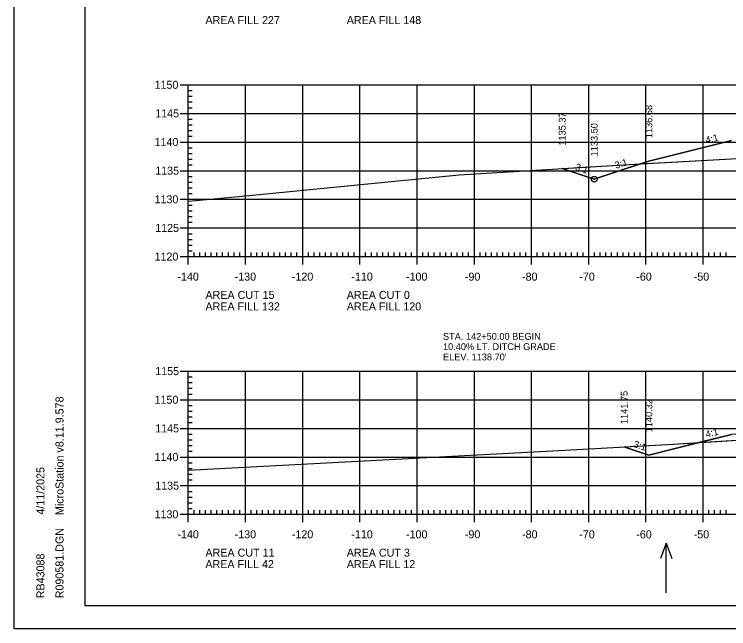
# Model space of a CAD drawing. Extents: x 1322838 to 1324533, y 339903 to 351025.
# Drawn here: x 1323533.3 to 1323658.2, y 342889.9 to 342997.1 of the extents above; entities that cross this region are included whole.
import ezdxf

# ---------------------------------------------------------------- set-up
doc = ezdxf.new("R2010")
doc.units = 0
for name, color, linetype in [('R_Axis', 7, 'Continuous'), ('R_Axis Annot', 7, 'Continuous'), ('R_Border', 7, 'Continuous'), ('R_Drive', 7, 'Continuous'), ('R_Exist Surface', 7, 'Continuous'), ('R_Fin Surface', 7, 'Continuous'), ('R_Fin Surface Annot', 7, 'Continuous'), ('R_Grid', 7, 'Continuous'), ('R_No Plot', 7, 'Continuous'), ('R_Water Annot', 7, 'Continuous')]:
    doc.layers.add(name, color=color, linetype=linetype)

msp = doc.modelspace()

# ---------------------------------------------------------------- linework, layer by layer
at = {"layer": 'R_Axis'}
for p, q in [((1323562.32, 342984.83), (1323565.12, 342984.83)), ((1323563.72, 342954.83), (1323563.72, 342984.83)), ((1323563.72, 342983.83), (1323564.42, 342983.83)), ((1323563.72, 342982.83), (1323564.42, 342982.83)), ((1323563.72, 342981.83), (1323564.42, 342981.83)), ((1323563.72, 342980.83), (1323564.42, 342980.83)), ((1323562.32, 342979.83), (1323565.12, 342979.83)), ((1323563.72, 342978.83), (1323564.42, 342978.83)), ((1323563.72, 342977.83), (1323564.42, 342977.83)), ((1323563.72, 342976.83), (1323564.42, 342976.83)), ((1323563.72, 342975.83), (1323564.42, 342975.83)), ((1323562.32, 342974.83), (1323565.12, 342974.83)), ((1323563.72, 342973.83), (1323564.42, 342973.83)), ((1323563.72, 342972.83), (1323564.42, 342972.83)), ((1323563.72, 342971.83), (1323564.42, 342971.83)), ((1323563.72, 342970.83), (1323564.42, 342970.83)), ((1323562.32, 342969.83), (1323565.12, 342969.83)), ((1323563.72, 342968.83), (1323564.42, 342968.83)), ((1323563.72, 342967.83), (1323564.42, 342967.83)), ((1323563.72, 342966.83), (1323564.42, 342966.83)), ((1323563.72, 342965.83), (1323564.42, 342965.83)), ((1323562.32, 342964.83), (1323565.12, 342964.83)), ((1323563.72, 342963.83), (1323564.42, 342963.83)), ((1323563.72, 342962.83), (1323564.42, 342962.83)), ((1323563.72, 342961.83), (1323564.42, 342961.83)), ((1323563.72, 342960.83), (1323564.42, 342960.83)), ((1323562.32, 342959.83), (1323565.12, 342959.83)), ((1323563.72, 342958.83), (1323564.42, 342958.83)), ((1323563.72, 342957.83), (1323564.42, 342957.83)), ((1323563.72, 342956.83), (1323564.42, 342956.83)), ((1323563.72, 342953.43), (1323563.72, 342956.23)), ((1323563.72, 342955.83), (1323564.42, 342955.83)), ((1323564.72, 342954.83), (1323564.72, 342955.53)), ((1323565.72, 342954.83), (1323565.72, 342955.53)), ((1323566.72, 342954.83), (1323566.72, 342955.53)), ((1323567.72, 342954.83), (1323567.72, 342955.53)), ((1323568.72, 342954.83), (1323568.72, 342955.53)), ((1323569.72, 342954.83), (1323569.72, 342955.53)), ((1323570.72, 342954.83), (1323570.72, 342955.53)), ((1323571.72, 342954.83), (1323571.72, 342955.53)), ((1323572.72, 342954.83), (1323572.72, 342955.53)), ((1323573.72, 342953.43), (1323573.72, 342956.23)), ((1323574.72, 342954.83), (1323574.72, 342955.53)), ((1323575.72, 342954.83), (1323575.72, 342955.53)), ((1323576.72, 342954.83), (1323576.72, 342955.53)), ((1323577.72, 342954.83), (1323577.72, 342955.53)), ((1323578.72, 342954.83), (1323578.72, 342955.53)), ((1323579.72, 342954.83), (1323579.72, 342955.53)), ((1323580.72, 342954.83), (1323580.72, 342955.53)), ((1323581.72, 342954.83), (1323581.72, 342955.53)), ((1323582.72, 342954.83), (1323582.72, 342955.53)), ((1323583.72, 342953.43), (1323583.72, 342956.23)), ((1323584.72, 342954.83), (1323584.72, 342955.53)), ((1323585.72, 342954.83), (1323585.72, 342955.53)), ((1323586.72, 342954.83), (1323586.72, 342955.53)), ((1323587.72, 342954.83), (1323587.72, 342955.53)), ((1323588.72, 342954.83), (1323588.72, 342955.53)), ((1323589.72, 342954.83), (1323589.72, 342955.53)), ((1323590.72, 342954.83), (1323590.72, 342955.53)), ((1323591.72, 342954.83), (1323591.72, 342955.53)), ((1323592.72, 342954.83), (1323592.72, 342955.53)), ((1323593.72, 342953.43), (1323593.72, 342956.23)), ((1323594.72, 342954.83), (1323594.72, 342955.53)), ((1323595.72, 342954.83), (1323595.72, 342955.53)), ((1323596.72, 342954.83), (1323596.72, 342955.53)), ((1323597.72, 342954.83), (1323597.72, 342955.53)), ((1323598.72, 342954.83), (1323598.72, 342955.53)), ((1323599.72, 342954.83), (1323599.72, 342955.53)), ((1323600.72, 342954.83), (1323600.72, 342955.53)), ((1323601.72, 342954.83), (1323601.72, 342955.53)), ((1323602.72, 342954.83), (1323602.72, 342955.53)), ((1323603.72, 342953.43), (1323603.72, 342956.23)), ((1323604.72, 342954.83), (1323604.72, 342955.53)), ((1323605.72, 342954.83), (1323605.72, 342955.53)), ((1323606.72, 342954.83), (1323606.72, 342955.53)), ((1323607.72, 342954.83), (1323607.72, 342955.53)), ((1323608.72, 342954.83), (1323608.72, 342955.53)), ((1323609.72, 342954.83), (1323609.72, 342955.53)), ((1323610.72, 342954.83), (1323610.72, 342955.53)), ((1323611.72, 342954.83), (1323611.72, 342955.53)), ((1323612.72, 342954.83), (1323612.72, 342955.53)), ((1323613.72, 342953.43), (1323613.72, 342956.23)), ((1323614.72, 342954.83), (1323614.72, 342955.53)), ((1323615.72, 342954.83), (1323615.72, 342955.53)), ((1323616.72, 342954.83), (1323616.72, 342955.53)), ((1323617.72, 342954.83), (1323617.72, 342955.53)), ((1323618.72, 342954.83), (1323618.72, 342955.53)), ((1323619.72, 342954.83), (1323619.72, 342955.53)), ((1323620.72, 342954.83), (1323620.72, 342955.53)), ((1323621.72, 342954.83), (1323621.72, 342955.53)), ((1323622.72, 342954.83), (1323622.72, 342955.53)), ((1323623.72, 342953.43), (1323623.72, 342956.23)), ((1323624.72, 342954.83), (1323624.72, 342955.53)), ((1323625.72, 342954.83), (1323625.72, 342955.53)), ((1323626.72, 342954.83), (1323626.72, 342955.53)), ((1323627.72, 342954.83), (1323627.72, 342955.53)), ((1323628.72, 342954.83), (1323628.72, 342955.53)), ((1323629.72, 342954.83), (1323629.72, 342955.53)), ((1323630.72, 342954.83), (1323630.72, 342955.53)), ((1323631.72, 342954.83), (1323631.72, 342955.53)), ((1323632.72, 342954.83), (1323632.72, 342955.53)), ((1323633.72, 342953.43), (1323633.72, 342956.23)), ((1323634.72, 342954.83), (1323634.72, 342955.53)), ((1323635.72, 342954.83), (1323635.72, 342955.53)), ((1323636.72, 342954.83), (1323636.72, 342955.53)), ((1323637.72, 342954.83), (1323637.72, 342955.53)), ((1323638.72, 342954.83), (1323638.72, 342955.53)), ((1323639.72, 342954.83), (1323639.72, 342955.53)), ((1323640.72, 342954.83), (1323640.72, 342955.53)), ((1323641.72, 342954.83), (1323641.72, 342955.53)), ((1323642.72, 342954.83), (1323642.72, 342955.53)), ((1323643.72, 342953.43), (1323643.72, 342956.23)), ((1323644.72, 342954.83), (1323644.72, 342955.53)), ((1323645.72, 342954.83), (1323645.72, 342955.53)), ((1323646.72, 342954.83), (1323646.72, 342955.53)), ((1323647.72, 342954.83), (1323647.72, 342955.53)), ((1323648.72, 342954.83), (1323648.72, 342955.53)), ((1323649.72, 342954.83), (1323649.72, 342955.53)), ((1323650.72, 342954.83), (1323650.72, 342955.53)), ((1323651.72, 342954.83), (1323651.72, 342955.53)), ((1323652.72, 342954.83), (1323652.72, 342955.53)), ((1323653.72, 342953.43), (1323653.72, 342956.23)), ((1323654.72, 342954.83), (1323654.72, 342955.53)), ((1323655.72, 342954.83), (1323655.72, 342955.53)), ((1323656.72, 342954.83), (1323656.72, 342955.53)), ((1323657.72, 342954.83), (1323657.72, 342955.53)), ((1323562.32, 342954.83), (1323565.12, 342954.83)), ((1323563.72, 342954.83), (1323843.72, 342954.83)), ((1323562.32, 342934.83), (1323565.12, 342934.83)), ((1323563.72, 342909.83), (1323563.72, 342934.83)), ((1323563.72, 342933.83), (1323564.42, 342933.83)), ((1323563.72, 342932.83), (1323564.42, 342932.83)), ((1323563.72, 342931.83), (1323564.42, 342931.83)), ((1323563.72, 342930.83), (1323564.42, 342930.83)), ((1323562.32, 342929.83), (1323565.12, 342929.83)), ((1323563.72, 342928.83), (1323564.42, 342928.83)), ((1323563.72, 342927.83), (1323564.42, 342927.83)), ((1323563.72, 342926.83), (1323564.42, 342926.83)), ((1323563.72, 342925.83), (1323564.42, 342925.83)), ((1323562.32, 342924.83), (1323565.12, 342924.83)), ((1323563.72, 342923.83), (1323564.42, 342923.83)), ((1323563.72, 342922.83), (1323564.42, 342922.83)), ((1323563.72, 342921.83), (1323564.42, 342921.83)), ((1323563.72, 342920.83), (1323564.42, 342920.83)), ((1323562.32, 342919.83), (1323565.12, 342919.83)), ((1323563.72, 342918.83), (1323564.42, 342918.83)), ((1323563.72, 342917.83), (1323564.42, 342917.83)), ((1323563.72, 342916.83), (1323564.42, 342916.83)), ((1323563.72, 342915.83), (1323564.42, 342915.83)), ((1323562.32, 342914.83), (1323565.12, 342914.83)), ((1323563.72, 342913.83), (1323564.42, 342913.83)), ((1323563.72, 342912.83), (1323564.42, 342912.83)), ((1323563.72, 342911.83), (1323564.42, 342911.83)), ((1323563.72, 342908.43), (1323563.72, 342911.23)), ((1323563.72, 342910.83), (1323564.42, 342910.83)), ((1323573.72, 342908.43), (1323573.72, 342911.23)), ((1323583.72, 342908.43), (1323583.72, 342911.23)), ((1323593.72, 342908.43), (1323593.72, 342911.23)), ((1323603.72, 342908.43), (1323603.72, 342911.23)), ((1323613.72, 342908.43), (1323613.72, 342911.23)), ((1323623.72, 342908.43), (1323623.72, 342911.23)), ((1323633.72, 342908.43), (1323633.72, 342911.23)), ((1323643.72, 342908.43), (1323643.72, 342911.23)), ((1323653.72, 342908.43), (1323653.72, 342911.23)), ((1323562.32, 342909.83), (1323565.12, 342909.83)), ((1323563.72, 342909.83), (1323843.72, 342909.83)), ((1323564.72, 342909.83), (1323564.72, 342910.53)), ((1323565.72, 342909.83), (1323565.72, 342910.53)), ((1323566.72, 342909.83), (1323566.72, 342910.53)), ((1323567.72, 342909.83), (1323567.72, 342910.53)), ((1323568.72, 342909.83), (1323568.72, 342910.53)), ((1323569.72, 342909.83), (1323569.72, 342910.53)), ((1323570.72, 342909.83), (1323570.72, 342910.53)), ((1323571.72, 342909.83), (1323571.72, 342910.53)), ((1323572.72, 342909.83), (1323572.72, 342910.53)), ((1323574.72, 342909.83), (1323574.72, 342910.53)), ((1323575.72, 342909.83), (1323575.72, 342910.53)), ((1323576.72, 342909.83), (1323576.72, 342910.53)), ((1323577.72, 342909.83), (1323577.72, 342910.53)), ((1323578.72, 342909.83), (1323578.72, 342910.53)), ((1323579.72, 342909.83), (1323579.72, 342910.53)), ((1323580.72, 342909.83), (1323580.72, 342910.53)), ((1323581.72, 342909.83), (1323581.72, 342910.53)), ((1323582.72, 342909.83), (1323582.72, 342910.53)), ((1323584.72, 342909.83), (1323584.72, 342910.53)), ((1323585.72, 342909.83), (1323585.72, 342910.53)), ((1323586.72, 342909.83), (1323586.72, 342910.53)), ((1323587.72, 342909.83), (1323587.72, 342910.53)), ((1323588.72, 342909.83), (1323588.72, 342910.53)), ((1323589.72, 342909.83), (1323589.72, 342910.53)), ((1323590.72, 342909.83), (1323590.72, 342910.53)), ((1323591.72, 342909.83), (1323591.72, 342910.53)), ((1323592.72, 342909.83), (1323592.72, 342910.53)), ((1323594.72, 342909.83), (1323594.72, 342910.53)), ((1323595.72, 342909.83), (1323595.72, 342910.53)), ((1323596.72, 342909.83), (1323596.72, 342910.53)), ((1323597.72, 342909.83), (1323597.72, 342910.53)), ((1323598.72, 342909.83), (1323598.72, 342910.53)), ((1323599.72, 342909.83), (1323599.72, 342910.53)), ((1323600.72, 342909.83), (1323600.72, 342910.53)), ((1323601.72, 342909.83), (1323601.72, 342910.53)), ((1323602.72, 342909.83), (1323602.72, 342910.53)), ((1323604.72, 342909.83), (1323604.72, 342910.53)), ((1323605.72, 342909.83), (1323605.72, 342910.53)), ((1323606.72, 342909.83), (1323606.72, 342910.53)), ((1323607.72, 342909.83), (1323607.72, 342910.53)), ((1323608.72, 342909.83), (1323608.72, 342910.53)), ((1323609.72, 342909.83), (1323609.72, 342910.53)), ((1323610.72, 342909.83), (1323610.72, 342910.53)), ((1323611.72, 342909.83), (1323611.72, 342910.53)), ((1323612.72, 342909.83), (1323612.72, 342910.53)), ((1323614.72, 342909.83), (1323614.72, 342910.53)), ((1323615.72, 342909.83), (1323615.72, 342910.53)), ((1323616.72, 342909.83), (1323616.72, 342910.53)), ((1323617.72, 342909.83), (1323617.72, 342910.53)), ((1323618.72, 342909.83), (1323618.72, 342910.53)), ((1323619.72, 342909.83), (1323619.72, 342910.53)), ((1323620.72, 342909.83), (1323620.72, 342910.53)), ((1323621.72, 342909.83), (1323621.72, 342910.53)), ((1323622.72, 342909.83), (1323622.72, 342910.53)), ((1323624.72, 342909.83), (1323624.72, 342910.53)), ((1323625.72, 342909.83), (1323625.72, 342910.53)), ((1323626.72, 342909.83), (1323626.72, 342910.53)), ((1323627.72, 342909.83), (1323627.72, 342910.53)), ((1323628.72, 342909.83), (1323628.72, 342910.53)), ((1323629.72, 342909.83), (1323629.72, 342910.53)), ((1323630.72, 342909.83), (1323630.72, 342910.53)), ((1323631.72, 342909.83), (1323631.72, 342910.53)), ((1323632.72, 342909.83), (1323632.72, 342910.53)), ((1323634.72, 342909.83), (1323634.72, 342910.53)), ((1323635.72, 342909.83), (1323635.72, 342910.53)), ((1323636.72, 342909.83), (1323636.72, 342910.53)), ((1323637.72, 342909.83), (1323637.72, 342910.53)), ((1323638.72, 342909.83), (1323638.72, 342910.53)), ((1323639.72, 342909.83), (1323639.72, 342910.53)), ((1323640.72, 342909.83), (1323640.72, 342910.53)), ((1323641.72, 342909.83), (1323641.72, 342910.53)), ((1323642.72, 342909.83), (1323642.72, 342910.53)), ((1323644.72, 342909.83), (1323644.72, 342910.53)), ((1323645.72, 342909.83), (1323645.72, 342910.53)), ((1323646.72, 342909.83), (1323646.72, 342910.53)), ((1323647.72, 342909.83), (1323647.72, 342910.53)), ((1323648.72, 342909.83), (1323648.72, 342910.53)), ((1323649.72, 342909.83), (1323649.72, 342910.53)), ((1323650.72, 342909.83), (1323650.72, 342910.53)), ((1323651.72, 342909.83), (1323651.72, 342910.53)), ((1323652.72, 342909.83), (1323652.72, 342910.53)), ((1323654.72, 342909.83), (1323654.72, 342910.53)), ((1323655.72, 342909.83), (1323655.72, 342910.53)), ((1323656.72, 342909.83), (1323656.72, 342910.53)), ((1323657.72, 342909.83), (1323657.72, 342910.53))]:
    msp.add_line(p, q, dxfattribs=at)
at = {"layer": 'R_Border'}
for p, q in [((1323545.72, 342893.83), (1323545.72, 343099.29)), ((1323545.72, 342893.83), (1323545.72, 342893.83)), ((1323861.9, 342893.83), (1323545.72, 342893.83))]:
    msp.add_line(p, q, dxfattribs=at)
at = {"layer": 'R_Exist Surface'}
for points in [[(1323563.72, 342964.49), (1323565.06, 342964.64), (1323574.36, 342965.52), (1323611.08, 342969.1), (1323640.8, 342970.91), (1323665.02, 342972.26)], [(1323563.72, 342917.55), (1323628.46, 342920.94), (1323648.53, 342922.07), (1323667.29, 342923.21)]]:
    msp.add_lwpolyline(points, dxfattribs=at)
at = {"layer": 'R_Fin Surface'}
for points in [[(1323629.08, 342970.2), (1323631.18, 342969.5), (1323634.68, 342968.33), (1323639.73, 342970.02), (1323644.21, 342971.51), (1323644.22, 342971.51), (1323644.22, 342971.51), (1323658.64, 342975.12)], [(1323639.92, 342921.58), (1323640.39, 342921.43), (1323643.34, 342920.45), (1323644.22, 342920.15), (1323649.08, 342921.37), (1323658.65, 342923.76)]]:
    msp.add_lwpolyline(points, dxfattribs=at)
at = {"layer": 'R_Grid'}
for p, q in [((1323563.72, 342984.83), (1323843.72, 342984.83)), ((1323563.72, 342954.83), (1323563.72, 342984.83)), ((1323573.72, 342954.83), (1323573.72, 342984.83)), ((1323583.72, 342954.83), (1323583.72, 342984.83)), ((1323593.72, 342954.83), (1323593.72, 342984.83)), ((1323603.72, 342954.83), (1323603.72, 342984.83)), ((1323613.72, 342954.83), (1323613.72, 342984.83)), ((1323623.72, 342954.83), (1323623.72, 342984.83)), ((1323633.72, 342954.83), (1323633.72, 342984.83)), ((1323643.72, 342954.83), (1323643.72, 342984.83)), ((1323653.72, 342954.83), (1323653.72, 342984.83)), ((1323563.72, 342979.83), (1323843.72, 342979.83)), ((1323563.72, 342974.83), (1323843.72, 342974.83)), ((1323563.72, 342969.83), (1323843.72, 342969.83)), ((1323563.72, 342964.83), (1323843.72, 342964.83)), ((1323563.72, 342959.83), (1323843.72, 342959.83)), ((1323563.72, 342954.83), (1323843.72, 342954.83)), ((1323563.72, 342934.83), (1323843.72, 342934.83)), ((1323563.72, 342909.83), (1323563.72, 342934.83)), ((1323573.72, 342909.83), (1323573.72, 342934.83)), ((1323583.72, 342909.83), (1323583.72, 342934.83)), ((1323593.72, 342909.83), (1323593.72, 342934.83)), ((1323603.72, 342909.83), (1323603.72, 342934.83)), ((1323613.72, 342909.83), (1323613.72, 342934.83)), ((1323623.72, 342909.83), (1323623.72, 342934.83)), ((1323633.72, 342909.83), (1323633.72, 342934.83)), ((1323643.72, 342909.83), (1323643.72, 342934.83)), ((1323653.72, 342909.83), (1323653.72, 342934.83)), ((1323563.72, 342929.83), (1323843.72, 342929.83)), ((1323563.72, 342924.83), (1323843.72, 342924.83)), ((1323563.72, 342919.83), (1323843.72, 342919.83)), ((1323563.72, 342914.83), (1323843.72, 342914.83)), ((1323563.72, 342909.83), (1323843.72, 342909.83))]:
    msp.add_line(p, q, dxfattribs=at)
at = {"layer": 'R_No Plot'}
msp.add_line((1323533.31, 342889.86), (1323866.65, 342889.86), dxfattribs=at)
for points in [[(1323533.31, 343103.19), (1323866.65, 343103.19), (1323866.65, 342889.85), (1323533.31, 342889.85)], [(1323779.64, 343099.29), (1323799.26, 343099.29), (1323799.26, 343089.41), (1323815.37, 343089.41), (1323838.57, 343089.41), (1323838.57, 343056.74), (1323861.77, 343056.74), (1323861.9, 342893.83), (1323545.72, 342893.83), (1323545.72, 343099.29)], [(1323629.08, 342970.2), (1323640.8, 342970.91), (1323642.74, 342971.02), (1323639.73, 342970.02), (1323634.68, 342968.33), (1323631.18, 342969.5)], [(1323652.96, 342922.34), (1323667.29, 342923.21), (1323673.85, 342923.33), (1323681.09, 342922.93), (1323685.52, 342923.31), (1323672.22, 342924.03), (1323658.65, 342923.76)], [(1323639.92, 342921.58), (1323648.53, 342922.07), (1323652.96, 342922.34), (1323649.08, 342921.37), (1323644.22, 342920.15), (1323643.34, 342920.45), (1323640.39, 342921.43), (1323639.92, 342921.58)]]:
    msp.add_lwpolyline(points, close=True, dxfattribs=at)
msp.add_lwpolyline([(1323658.64, 342975.12), (1323644.22, 342971.51), (1323644.22, 342971.51), (1323644.21, 342971.51), (1323642.74, 342971.02), (1323665.02, 342972.26)], dxfattribs=at)
msp.add_circle((1323634.68, 342968.33), 0.5, dxfattribs=at)
msp.add_circle((1323634.68, 342968.33), 0.5, dxfattribs=at)
at = {"layer": 'R_Water Annot'}
for p, q in [((1323647.25, 342904.79), (1323646.28, 342902.13)), ((1323647.25, 342896.1), (1323647.25, 342904.79)), ((1323647.25, 342904.79), (1323648.22, 342902.13))]:
    msp.add_line(p, q, dxfattribs=at)

# ---------------------------------------------------------------- texts
at = {"layer": 'R_Axis Annot'}
for s, p in [('AREA FILL 227', (1323566.72, 342995.43)), ('AREA FILL 148', (1323591.42, 342995.43)), ('1150', (1323557.82, 342984.13)), ('1145', (1323557.94, 342979.13)), ('1140', (1323557.82, 342974.13)), ('1135', (1323557.94, 342969.13)), ('1130', (1323557.82, 342964.13)), ('1125', (1323557.94, 342959.13)), ('1120', (1323557.82, 342954.13)), ('-140', (1323561.82, 342950.63)), ('-130', (1323571.82, 342950.63)), ('-120', (1323581.82, 342950.63)), ('-110', (1323592.22, 342950.63)), ('-100', (1323601.77, 342950.63)), ('-90', (1323612.06, 342950.63)), ('-80', (1323622.06, 342950.63)), ('-70', (1323632.06, 342950.63)), ('-60', (1323642.02, 342950.63)), ('-50', (1323652.06, 342950.63)), ('AREA CUT 15', (1323566.72, 342947.43)), ('AREA CUT 0', (1323591.42, 342947.43)), ('AREA FILL 132', (1323566.72, 342945.43)), ('AREA FILL 120', (1323591.42, 342945.43)), ('1155', (1323557.94, 342934.13)), ('1150', (1323557.82, 342929.13)), ('1145', (1323557.94, 342924.13)), ('1140', (1323557.82, 342919.13)), ('1135', (1323557.94, 342914.13)), ('1130', (1323557.82, 342909.13)), ('-140', (1323561.82, 342905.63)), ('-130', (1323571.82, 342905.63)), ('-120', (1323581.82, 342905.63)), ('-110', (1323592.22, 342905.63)), ('-100', (1323601.77, 342905.63)), ('-90', (1323612.06, 342905.63)), ('-80', (1323622.06, 342905.63)), ('-70', (1323632.06, 342905.63)), ('-60', (1323642.02, 342905.63)), ('-50', (1323652.06, 342905.63)), ('AREA CUT 11', (1323566.72, 342902.43)), ('AREA CUT 3', (1323591.42, 342902.43)), ('AREA FILL 42', (1323566.72, 342900.43)), ('AREA FILL 12', (1323591.42, 342900.43))]:
    msp.add_text(s, height=1.4, dxfattribs=at).set_placement(p)
at = {"layer": 'R_Border'}
for s, p in [('MicroStation v8.11.9.578', (1323541.91, 342909.69)), ('4/11/2025', (1323538.58, 342909.76)), ('R090581.DGN', (1323541.91, 342895.16)), ('RB43088', (1323538.58, 342895.16))]:
    msp.add_text(s, height=1.4, rotation=90, dxfattribs=at).set_placement(p)
at = {"layer": 'R_Drive'}
for s, p in [('STA. 142+50.00 BEGIN', (1323608.24, 342940.3)), ('10.40% LT. DITCH GRADE', (1323608.24, 342938.5)), ("ELEV. 1138.70'", (1323608.24, 342936.7))]:
    msp.add_text(s, height=1.2, dxfattribs=at).set_placement(p)
at = {"layer": 'R_Fin Surface Annot'}
for s, rotation, p in [('1136.68', 90, (1323644.82, 342975.51)), ('1135.37', 90, (1323629.68, 342974.2)), ('1133.50', 90, (1323635.28, 342972.33)), ('4:1', 14.0364, (1323654.29, 342974.55)), ('3:1', 18.4355, (1323638.5, 342970.14)), ('3:1', 341.5609, (1323631.25, 342970)), ('1141.75', 90, (1323640.52, 342925.58)), ('1140.32', 90, (1323644.82, 342924.15)), ('4:1', 14.0361, (1323654.29, 342923.19)), ('3:1', 341.5689, (1323641.44, 342921.61))]:
    msp.add_text(s, height=1.2, rotation=rotation, dxfattribs=at).set_placement(p)

doc.saveas('drawing.dxf')
